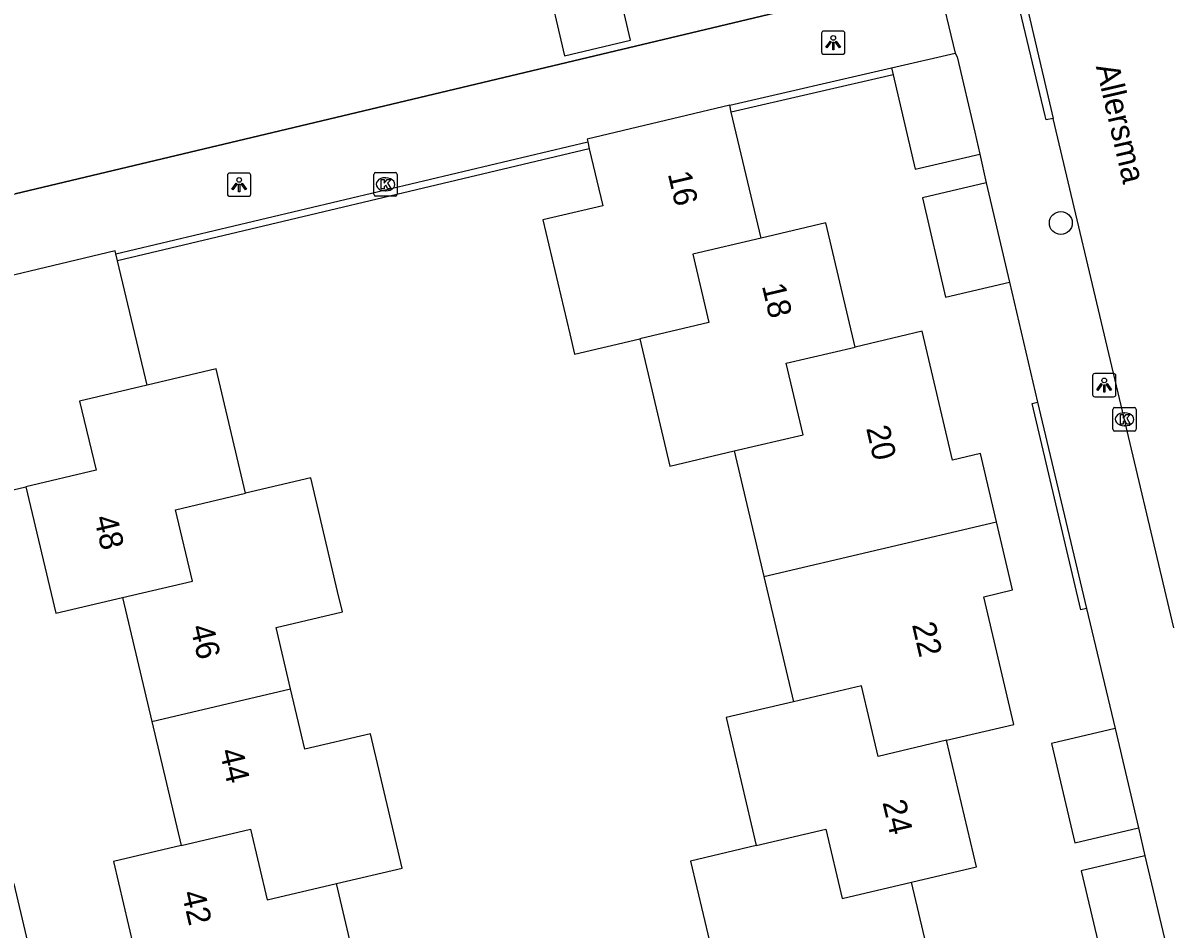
# Model space of a CAD drawing. Extents: x 158038 to 159242, y 380133 to 381214.
# Drawn here: x 159022.38 to 159071.47, y 380545.84 to 380584.6 of the extents above; entities that cross this region are included whole.
import ezdxf

# ---------------------------------------------------------------- set-up
doc = ezdxf.new("R2010")
doc.units = 0
for name, color, linetype in [('IMGEO_Boom', 7, 'Continuous'), ('IMGEO_Hek', 7, 'Continuous'), ('IMGEO_Kolk', 7, 'Continuous'), ('IMGEO_Lichtpunt', 7, 'Continuous'), ('IMGEO_Muur', 7, 'Continuous'), ('IMGEO_Openbare_ruimte_label', 7, 'Continuous'), ('IMGEO_Pand', 7, 'Continuous'), ('IMGEO_Pand_nummerreeks', 7, 'Continuous'), ('IMGEO_Rijbaan_lokaal_open', 7, 'Continuous'), ('IMGEO_Voetpad_open', 7, 'Continuous')]:
    doc.layers.add(name, color=color, linetype=linetype)

msp = doc.modelspace()

# ---------------------------------------------------------------- linework, layer by layer
at = {"layer": 'IMGEO_Boom'}
msp.add_circle((159066.754, 380576.043), 0.489, dxfattribs=at)
at = {"layer": 'IMGEO_Hek'}
msp.add_lwpolyline([(159053.876, 380597.146), (159056.645, 380585.524), (159022.058, 380577.294)], dxfattribs=at)
at = {"layer": 'IMGEO_Kolk'}
for p, q in [((159037.459, 380578.195), (159038.311, 380578.195)), ((159037.384, 380577.269), (159037.384, 380578.121)), ((159037.872, 380577.975), (159037.897, 380577.975)), ((159038.385, 380578.121), (159038.385, 380577.269)), ((159038.311, 380577.195), (159037.459, 380577.195)), ((159037.895, 380577.415), (159037.87, 380577.415)), ((159068.978, 380567.218), (159068.978, 380568.07)), ((159069.053, 380568.144), (159069.905, 380568.144)), ((159069.466, 380567.924), (159069.491, 380567.924)), ((159069.979, 380568.07), (159069.979, 380567.218)), ((159069.905, 380567.144), (159069.053, 380567.144)), ((159069.489, 380567.364), (159069.464, 380567.364))]:
    msp.add_line(p, q, dxfattribs=at)
for points in [[(159037.459, 380578.195), (159038.311, 380578.195)], [(159037.384, 380577.269), (159037.384, 380578.121)], [(159037.705, 380577.895), (159037.828, 380577.895), (159037.828, 380577.744), (159037.958, 380577.895), (159038.122, 380577.895), (159037.976, 380577.744), (159038.129, 380577.495), (159037.977, 380577.495), (159037.892, 380577.659), (159037.828, 380577.592), (159037.828, 380577.495), (159037.705, 380577.495), (159037.705, 380577.895)], [(159038.385, 380578.121), (159038.385, 380577.269)], [(159038.311, 380577.195), (159037.459, 380577.195)], [(159068.978, 380567.218), (159068.978, 380568.07)], [(159069.053, 380568.144), (159069.905, 380568.144)], [(159069.979, 380568.07), (159069.979, 380567.218)], [(159069.299, 380567.844), (159069.422, 380567.844), (159069.422, 380567.693), (159069.552, 380567.844), (159069.716, 380567.844), (159069.57, 380567.693), (159069.723, 380567.444), (159069.571, 380567.444), (159069.486, 380567.608), (159069.422, 380567.541), (159069.422, 380567.444), (159069.299, 380567.444), (159069.299, 380567.844)], [(159069.905, 380567.144), (159069.053, 380567.144)]]:
    msp.add_lwpolyline(points, dxfattribs=at)
for centre, start, end in [((159037.461, 380578.119), 91.552, 178.448), ((159037.461, 380578.119), 91.552, 178.448), ((159038.309, 380578.119), 1.552, 88.448), ((159038.309, 380578.119), 1.552, 88.448), ((159037.461, 380577.271), 181.552, 268.448), ((159037.461, 380577.271), 181.552, 268.448), ((159038.309, 380577.271), 271.552, 358.448), ((159038.309, 380577.271), 271.552, 358.448), ((159069.055, 380568.068), 91.552, 178.448), ((159069.055, 380568.068), 91.552, 178.448), ((159069.903, 380568.068), 1.552, 88.448), ((159069.903, 380568.068), 1.552, 88.448), ((159069.055, 380567.22), 181.552, 268.448), ((159069.055, 380567.22), 181.552, 268.448), ((159069.903, 380567.22), 271.552, 358.448), ((159069.903, 380567.22), 271.552, 358.448)]:
    msp.add_arc(centre, 0.0765, start, end, dxfattribs=at)
for centre, major_axis, ratio, start_param, end_param in [((159037.871, 380577.695), (-0.387, 0.002), 0.722429, 4.712389, 7.853982), ((159037.896, 380577.695), (-0.39, 0.002), 0.717154, 1.570796, 4.712389), ((159069.465, 380567.644), (-0.387, 0.002), 0.722429, 4.712389, 7.853982), ((159069.49, 380567.644), (-0.39, 0.002), 0.717154, 1.570796, 4.712389)]:
    msp.add_ellipse(centre, major_axis=major_axis, ratio=ratio, start_param=start_param, end_param=end_param, dxfattribs=at)
at = {"layer": 'IMGEO_Lichtpunt'}
for p, q in [((159056.527, 380584.156), (159056.527, 380583.349)), ((159056.527, 380584.156), (159056.527, 380583.349)), ((159057.429, 380584.251), (159056.621, 380584.251)), ((159057.429, 380584.251), (159056.621, 380584.251)), ((159057.523, 380583.349), (159057.523, 380584.156)), ((159057.523, 380583.349), (159057.523, 380584.156)), ((159056.621, 380583.255), (159057.429, 380583.255)), ((159056.621, 380583.255), (159057.429, 380583.255)), ((159032.03, 380578.178), (159031.222, 380578.178)), ((159032.03, 380578.178), (159031.222, 380578.178)), ((159031.128, 380578.083), (159031.128, 380577.276)), ((159031.128, 380578.083), (159031.128, 380577.276)), ((159032.124, 380577.276), (159032.124, 380578.083)), ((159032.124, 380577.276), (159032.124, 380578.083)), ((159031.222, 380577.182), (159032.03, 380577.182)), ((159031.222, 380577.182), (159032.03, 380577.182)), ((159068.111, 380569.508), (159068.111, 380568.701)), ((159068.111, 380569.508), (159068.111, 380568.701)), ((159069.013, 380569.603), (159068.205, 380569.603)), ((159069.013, 380569.603), (159068.205, 380569.603)), ((159069.107, 380568.701), (159069.107, 380569.508)), ((159069.107, 380568.701), (159069.107, 380569.508)), ((159068.205, 380568.607), (159069.013, 380568.607)), ((159068.205, 380568.607), (159069.013, 380568.607))]:
    msp.add_line(p, q, dxfattribs=at)
for points in [[(159056.901, 380583.82), (159056.94, 380583.792), (159056.752, 380583.53), (159056.714, 380583.557), (159056.901, 380583.82)], [(159057.003, 380583.772), (159057.05, 380583.772), (159057.05, 380583.45), (159057.003, 380583.45), (159057.003, 380583.772)], [(159057.113, 380583.792), (159057.151, 380583.819), (159057.338, 380583.557), (159057.299, 380583.529), (159057.113, 380583.792)], [(159031.502, 380577.747), (159031.541, 380577.719), (159031.353, 380577.457), (159031.315, 380577.484), (159031.502, 380577.747)], [(159031.604, 380577.699), (159031.651, 380577.699), (159031.651, 380577.377), (159031.604, 380577.377), (159031.604, 380577.699)], [(159031.714, 380577.719), (159031.752, 380577.746), (159031.939, 380577.484), (159031.9, 380577.456), (159031.714, 380577.719)], [(159068.485, 380569.172), (159068.524, 380569.144), (159068.336, 380568.882), (159068.298, 380568.909), (159068.485, 380569.172)], [(159068.587, 380569.124), (159068.634, 380569.124), (159068.634, 380568.802), (159068.587, 380568.802), (159068.587, 380569.124)], [(159068.697, 380569.144), (159068.735, 380569.171), (159068.922, 380568.909), (159068.883, 380568.881), (159068.697, 380569.144)]]:
    msp.add_lwpolyline(points, dxfattribs=at)
for centre in [(159057.026, 380583.954), (159031.627, 380577.881), (159068.61, 380569.306)]:
    msp.add_circle(centre, 0.0994, dxfattribs=at)
for centre, start, end in [((159056.621, 380584.156), 90, 180), ((159056.621, 380584.156), 90, 180), ((159057.429, 380584.156), 0, 90), ((159057.429, 380584.156), 0, 90), ((159056.621, 380583.349), 180, 270), ((159056.621, 380583.349), 180, 270), ((159057.429, 380583.349), 270, 0), ((159057.429, 380583.349), 270, 360), ((159031.222, 380578.083), 90, 180), ((159031.222, 380578.083), 90, 180), ((159032.03, 380578.083), 0, 90), ((159032.03, 380578.083), 0, 90), ((159031.222, 380577.276), 180, 270), ((159031.222, 380577.276), 180, 270), ((159032.03, 380577.276), 270, 0), ((159032.03, 380577.276), 270, 360), ((159068.205, 380569.508), 90, 180), ((159068.205, 380569.508), 90, 180), ((159069.013, 380569.508), 0, 90), ((159069.013, 380569.508), 0, 90), ((159068.205, 380568.701), 180, 270), ((159068.205, 380568.701), 180, 270), ((159069.013, 380568.701), 270, 0), ((159069.013, 380568.701), 270, 360)]:
    msp.add_arc(centre, 0.0946, start, end, dxfattribs=at)
at = {"layer": 'IMGEO_Muur'}
for points in [[(159066.426, 380580.517), (159066.132, 380580.448), (159066.091, 380580.619), (159065.318, 380583.843), (159064.544, 380587.076), (159061.506, 380586.341)], [(159064.796, 380587.461), (159066.426, 380580.517)], [(159052.598, 380581.075), (159059.515, 380582.67)], [(159059.583, 380582.378), (159052.667, 380580.783)], [(159026.354, 380574.719), (159046.527, 380579.505)], [(159046.597, 380579.213), (159026.423, 380574.427)], [(159067.849, 380559.549), (159067.615, 380559.494), (159065.525, 380568.32), (159065.759, 380568.376)], [(159065.759, 380568.376), (159067.849, 380559.549)]]:
    msp.add_lwpolyline(points, dxfattribs=at)
at = {"layer": 'IMGEO_Pand'}
for points in [[(159044.723, 380586.677), (159045.542, 380583.195), (159048.361, 380583.859), (159047.542, 380587.34), (159044.723, 380586.677)], [(159059.515, 380582.67), (159062.232, 380583.305)], [(159062.232, 380583.305), (159062.316, 380583.143), (159063.072, 380579.921), (159063.292, 380578.981)], [(159059.515, 380582.67), (159059.583, 380582.378)], [(159059.583, 380582.378), (159060.531, 380578.336), (159063.292, 380578.981)], [(159052.598, 380581.075), (159046.499, 380579.623), (159046.527, 380579.505)], [(159052.667, 380580.783), (159052.598, 380581.075)], [(159053.949, 380575.397), (159052.667, 380580.783)], [(159046.597, 380579.213), (159047.177, 380576.778), (159044.613, 380576.173), (159045.76, 380571.307), (159045.967, 380570.43), (159048.762, 380571.089)], [(159046.527, 380579.505), (159046.597, 380579.213)], [(159063.564, 380577.756), (159060.837, 380577.118), (159061.831, 380572.872), (159064.557, 380573.51)], [(159063.564, 380577.756), (159064.557, 380573.51)], [(159057.956, 380570.736), (159056.704, 380576.047), (159053.949, 380575.397)], [(159053.949, 380575.397), (159051.018, 380574.707), (159051.708, 380571.784), (159048.762, 380571.089)], [(159026.354, 380574.719), (159026.324, 380574.845), (159018.689, 380573.029), (159016.2, 380572.436)], [(159026.423, 380574.427), (159026.354, 380574.719)], [(159027.69, 380569.104), (159026.423, 380574.427)], [(159064.007, 380563.261), (159063.319, 380566.179), (159062.128, 380565.898), (159060.827, 380571.413), (159057.956, 380570.736)], [(159048.762, 380571.089), (159050.046, 380565.643), (159052.791, 380566.29)], [(159052.791, 380566.29), (159055.734, 380566.984), (159055.013, 380570.042), (159057.956, 380570.736)], [(159016.946, 380569.252), (159018.161, 380569.541), (159019.47, 380564.04), (159022.511, 380564.758)], [(159031.897, 380564.484), (159030.643, 380569.801), (159027.69, 380569.104)], [(159027.69, 380569.104), (159024.808, 380568.424), (159025.507, 380565.465), (159022.511, 380564.758)], [(159052.791, 380566.29), (159054.058, 380560.915)], [(159033.827, 380556.119), (159033.207, 380558.745), (159036.041, 380559.413), (159035.837, 380560.277), (159034.69, 380565.143), (159031.897, 380564.484)], [(159022.511, 380564.758), (159023.787, 380559.349), (159026.645, 380560.023)], [(159026.645, 380560.023), (159029.631, 380560.727), (159028.911, 380563.779), (159031.897, 380564.484)], [(159054.058, 380560.915), (159064.007, 380563.261)], [(159061.867, 380553.917), (159064.751, 380554.597), (159063.463, 380560.057), (159064.695, 380560.347), (159064.007, 380563.261)], [(159054.058, 380560.915), (159055.32, 380555.562)], [(159026.645, 380560.023), (159027.895, 380554.722)], [(159027.895, 380554.722), (159033.827, 380556.119)], [(159035.785, 380547.79), (159038.593, 380548.452), (159037.239, 380554.193), (159034.437, 380553.533), (159033.827, 380556.119)], [(159061.867, 380553.917), (159058.95, 380553.229), (159058.238, 380556.249), (159055.32, 380555.562)], [(159055.32, 380555.562), (159052.446, 380554.885), (159053.736, 380549.414)], [(159027.895, 380554.722), (159029.145, 380549.421)], [(159069.083, 380554.418), (159066.357, 380553.776), (159067.355, 380549.536), (159070.081, 380550.177)], [(159069.083, 380554.418), (159070.081, 380550.177)], [(159060.374, 380547.848), (159063.144, 380548.502), (159061.867, 380553.917)], [(159029.145, 380549.421), (159032.108, 380550.12), (159032.822, 380547.091), (159035.785, 380547.79)], [(159053.736, 380549.414), (159056.705, 380550.114), (159057.405, 380547.147), (159060.374, 380547.848)], [(159029.145, 380549.421), (159026.251, 380548.738), (159027.544, 380543.255)], [(159053.736, 380549.414), (159050.929, 380548.752), (159052.276, 380543.041), (159055.065, 380543.699), (159055.668, 380541.145)], [(159070.352, 380548.976), (159067.627, 380548.331), (159068.607, 380544.19)], [(159070.352, 380548.976), (159071.332, 380544.835)], [(159020.286, 380542.895), (159023.011, 380543.537), (159022.012, 380547.777), (159019.287, 380547.135)], [(159034.248, 380541.612), (159037.085, 380542.281), (159035.785, 380547.79)], [(159061.624, 380542.55), (159060.374, 380547.848)]]:
    msp.add_lwpolyline(points, dxfattribs=at)
at = {"layer": 'IMGEO_Rijbaan_lokaal_open'}
msp.add_lwpolyline([(159071.581, 380558.721), (159066.426, 380580.517)], dxfattribs=at)
at = {"layer": 'IMGEO_Voetpad_open'}
for points in [[(159061.506, 380586.341), (159062.232, 380583.305)], [(158979.549, 380568.549), (158979.88, 380567.255), (159019.09, 380576.588), (159022.058, 380577.294), (159056.645, 380585.524)], [(159063.292, 380578.981), (159063.564, 380577.756)], [(159064.557, 380573.51), (159065.759, 380568.376)], [(159067.849, 380559.549), (159069.083, 380554.418)], [(159070.081, 380550.177), (159070.352, 380548.976)]]:
    msp.add_lwpolyline(points, dxfattribs=at)

# ---------------------------------------------------------------- texts
at = {"layer": 'IMGEO_Openbare_ruimte_label'}
msp.add_text('Allersma', height=1, rotation=283.0633, dxfattribs=at).set_placement((159068.248, 380582.737))
at = {"layer": 'IMGEO_Pand_nummerreeks'}
for s, rotation, p in [('16', 283.2778, (159049.947, 380578.146)), ('18', 283.2646, (159053.97, 380573.352)), ('20', 283.1349, (159058.427, 380567.266)), ('48', 283.2736, (159025.414, 380563.434)), ('46', 283.2682, (159029.534, 380558.756)), ('22', 283.1349, (159060.387, 380558.864)), ('44', 283.2682, (159030.784, 380553.455)), ('24', 283.2694, (159059.124, 380551.261)), ('42', 283.2691, (159029.16, 380547.382))]:
    msp.add_text(s, height=1, rotation=rotation, dxfattribs=at).set_placement(p)

doc.saveas('drawing.dxf')
